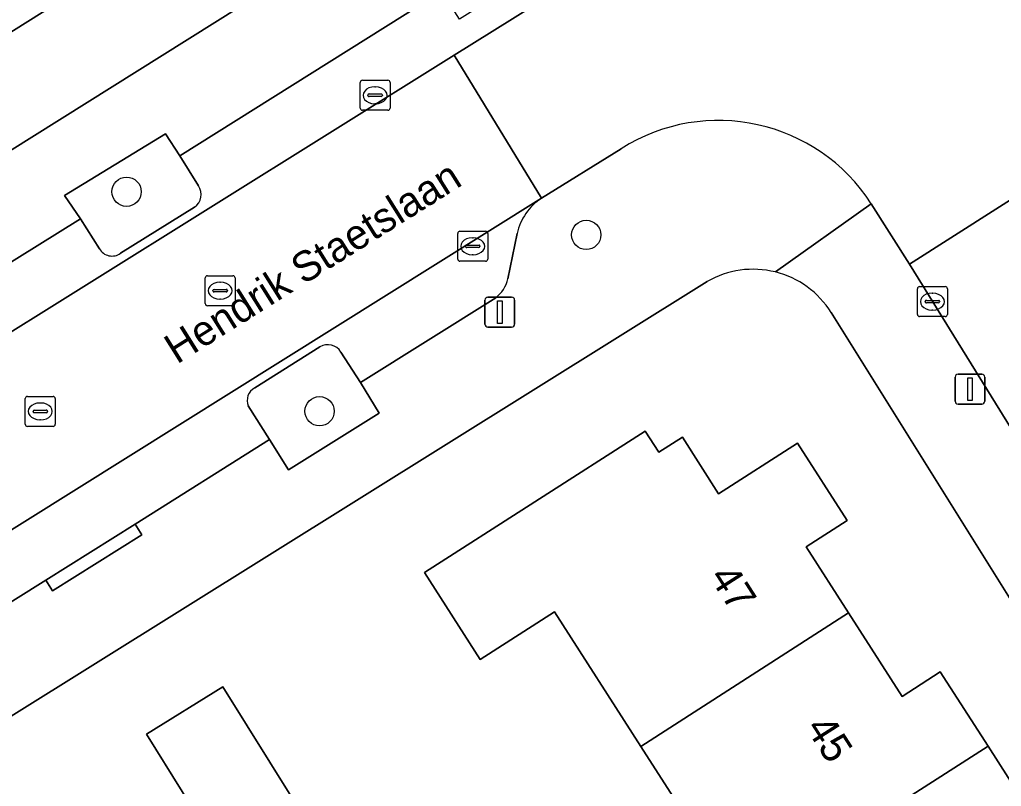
# Model space of a CAD drawing. Extents: x 159664 to 160323, y 385312 to 386115.
# Drawn here: x 160077.07 to 160109.81, y 385840.21 to 385865.77 of the extents above; entities that cross this region are included whole.
import ezdxf

# ---------------------------------------------------------------- set-up
doc = ezdxf.new("R2010")
doc.units = 0
for name, color, linetype in [('IMGEO_Boom', 7, 'Continuous'), ('IMGEO_Erf', 7, 'Continuous'), ('IMGEO_Groenvoorziening', 7, 'Continuous'), ('IMGEO_Kolk', 7, 'Continuous'), ('IMGEO_Lichtmast', 7, 'Continuous'), ('IMGEO_Openbare_ruimte_label', 7, 'Continuous'), ('IMGEO_Pand', 7, 'Continuous'), ('IMGEO_Pand_nummerreeks', 7, 'Continuous'), ('IMGEO_Parkeervlak_open', 7, 'Continuous'), ('IMGEO_Rijbaan_lokaal_open', 7, 'Continuous'), ('IMGEO_Rioolput', 7, 'Continuous'), ('IMGEO_Voetpad_open', 7, 'Continuous')]:
    doc.layers.add(name, color=color, linetype=linetype)

msp = doc.modelspace()

# ---------------------------------------------------------------- linework, layer by layer
at = {"layer": 'IMGEO_Boom'}
for centre in [(160080.634, 385860.034), (160095.962, 385858.593), (160087.071, 385852.714)]:
    msp.add_circle(centre, 0.489, dxfattribs=at)
at = {"layer": 'IMGEO_Erf'}
for points in [[(160116.716, 385886.45), (160114.912, 385889.321), (160109.699, 385886.046), (160104.61, 385882.849), (160099.521, 385879.652), (160094.432, 385876.454), (160089.342, 385873.256), (160084.253, 385870.059), (160079.165, 385866.862), (160074.076, 385863.665), (160075.884, 385860.864)], [(160081.3, 385841.944), (160083.846, 385843.53), (160086.227, 385839.709), (160088.607, 385835.888), (160086.061, 385834.302), (160083.68, 385838.123)]]:
    msp.add_lwpolyline(points, close=True, dxfattribs=at)
for points in [[(160099.993, 385857.035), (160056.287, 385829.749), (160069.138, 385809.263), (160069.666, 385808.627)], [(160118.41, 385833.159), (160104.128, 385856.007)], [(160100.037, 385838.02), (160097.783, 385841.539), (160094.909, 385846.026), (160092.43, 385844.438), (160090.57, 385847.341), (160097.929, 385852.055), (160098.384, 385851.345), (160099.168, 385851.847), (160100.376, 385849.961), (160103.01, 385851.648), (160104.663, 385849.067), (160103.299, 385848.193), (160104.71, 385845.99), (160106.493, 385843.207), (160107.77, 385844.025), (160109.361, 385841.542), (160110.951, 385839.059)]]:
    msp.add_lwpolyline(points, dxfattribs=at)
for centre, radius, start, end in [((160101.529, 385854.38), 3.068, 76.0635, 120.0486), ((160101.528, 385854.381), 3.067, 32.0217, 76.0335)]:
    msp.add_arc(centre, radius, start, end, dxfattribs=at)
at = {"layer": 'IMGEO_Groenvoorziening'}
for points in [[(160083.032, 385860.228), (160082.406, 385861.229), (160081.927, 385861.962), (160078.564, 385859.903), (160079.096, 385859.135), (160079.726, 385858.134)], [(160080.434, 385857.981), (160082.902, 385859.524)], [(160084.692, 385852.889), (160085.398, 385851.776), (160086.03, 385850.763), (160089.062, 385852.649), (160088.43, 385853.673), (160087.784, 385854.689)], [(160087.08, 385854.859), (160084.908, 385853.493)]]:
    msp.add_lwpolyline(points, dxfattribs=at)
for centre, radius, start, end in [((160082.612, 385859.941), 0.508, 304.7499, 34.3255), ((160080.148, 385858.374), 0.486, 209.5799, 306.0317), ((160087.346, 385854.419), 0.514, 31.6485, 121.2), ((160085.131, 385853.073), 0.476, 117.9511, 202.6932)]:
    msp.add_arc(centre, radius, start, end, dxfattribs=at)
at = {"layer": 'IMGEO_Kolk'}
for p, q in [((160088.422, 385862.823), (160088.422, 385863.675)), ((160088.497, 385863.749), (160089.349, 385863.749)), ((160088.91, 385863.529), (160088.935, 385863.529)), ((160089.423, 385863.675), (160089.423, 385862.823)), ((160088.681, 385863.243), (160088.681, 385863.255)), ((160089.119, 385863.206), (160088.721, 385863.206)), ((160088.724, 385863.292), (160089.122, 385863.292)), ((160089.165, 385863.255), (160089.165, 385863.243)), ((160088.933, 385862.969), (160088.908, 385862.969)), ((160089.349, 385862.749), (160088.497, 385862.749)), ((160091.676, 385857.788), (160091.676, 385858.64)), ((160091.751, 385858.714), (160092.603, 385858.714)), ((160092.677, 385858.64), (160092.677, 385857.788)), ((160091.935, 385858.208), (160091.935, 385858.22)), ((160091.978, 385858.257), (160092.376, 385858.257)), ((160092.164, 385858.494), (160092.189, 385858.494)), ((160092.419, 385858.22), (160092.419, 385858.208)), ((160092.373, 385858.171), (160091.975, 385858.171)), ((160092.187, 385857.934), (160092.162, 385857.934)), ((160092.603, 385857.714), (160091.751, 385857.714)), ((160107.005, 385855.943), (160107.005, 385856.795)), ((160107.08, 385856.869), (160107.932, 385856.869)), ((160107.493, 385856.649), (160107.518, 385856.649)), ((160108.006, 385856.795), (160108.006, 385855.943)), ((160107.264, 385856.363), (160107.264, 385856.375)), ((160107.702, 385856.326), (160107.304, 385856.326)), ((160107.307, 385856.412), (160107.705, 385856.412)), ((160107.748, 385856.375), (160107.748, 385856.363)), ((160107.516, 385856.089), (160107.491, 385856.089)), ((160107.932, 385855.869), (160107.08, 385855.869))]:
    msp.add_line(p, q, dxfattribs=at)
for points in [[(160088.422, 385862.823), (160088.422, 385863.675)], [(160088.497, 385863.749), (160089.349, 385863.749)], [(160089.423, 385863.675), (160089.423, 385862.823)], [(160089.349, 385862.749), (160088.497, 385862.749)], [(160091.676, 385857.788), (160091.676, 385858.64)], [(160091.751, 385858.714), (160092.603, 385858.714)], [(160092.677, 385858.64), (160092.677, 385857.788)], [(160092.603, 385857.714), (160091.751, 385857.714)], [(160107.005, 385855.943), (160107.005, 385856.795)], [(160107.08, 385856.869), (160107.932, 385856.869)], [(160108.006, 385856.795), (160108.006, 385855.943)], [(160107.932, 385855.869), (160107.08, 385855.869)]]:
    msp.add_lwpolyline(points, dxfattribs=at)
for centre, radius, start, end in [((160088.499, 385863.673), 0.0765, 91.552, 178.448), ((160088.499, 385863.673), 0.0765, 91.552, 178.448), ((160089.347, 385863.673), 0.0765, 1.552, 88.448), ((160089.347, 385863.673), 0.0765, 1.552, 88.448), ((160088.721, 385863.252), 0.0403, 85.8775, 175.7526), ((160088.718, 385863.242), 0.0366, 178.938, 274.7102), ((160089.122, 385863.249), 0.043, 264.8664, 352.4533), ((160089.126, 385863.254), 0.0386, 1.7309, 96.639), ((160088.499, 385862.825), 0.0765, 181.552, 268.448), ((160088.499, 385862.825), 0.0765, 181.552, 268.448), ((160089.347, 385862.825), 0.0765, 271.552, 358.448), ((160089.347, 385862.825), 0.0765, 271.552, 358.448), ((160091.753, 385858.638), 0.0765, 91.552, 178.448), ((160091.753, 385858.638), 0.0765, 91.552, 178.448), ((160092.601, 385858.638), 0.0765, 1.552, 88.448), ((160092.601, 385858.638), 0.0765, 1.552, 88.448), ((160091.975, 385858.217), 0.0403, 85.8775, 175.7526), ((160091.972, 385858.207), 0.0366, 178.938, 274.7102), ((160092.376, 385858.214), 0.043, 264.8664, 352.4533), ((160092.38, 385858.219), 0.0386, 1.7309, 96.639), ((160091.753, 385857.79), 0.0765, 181.552, 268.448), ((160091.753, 385857.79), 0.0765, 181.552, 268.448), ((160092.601, 385857.79), 0.0765, 271.552, 358.448), ((160092.601, 385857.79), 0.0765, 271.552, 358.448), ((160107.082, 385856.793), 0.0765, 91.552, 178.448), ((160107.082, 385856.793), 0.0765, 91.552, 178.448), ((160107.93, 385856.793), 0.0765, 1.552, 88.448), ((160107.93, 385856.793), 0.0765, 1.552, 88.448), ((160107.304, 385856.372), 0.0403, 85.8775, 175.7526), ((160107.301, 385856.362), 0.0366, 178.938, 274.7102), ((160107.705, 385856.369), 0.043, 264.8664, 352.4533), ((160107.709, 385856.374), 0.0386, 1.7309, 96.639), ((160107.082, 385855.945), 0.0765, 181.552, 268.448), ((160107.082, 385855.945), 0.0765, 181.552, 268.448), ((160107.93, 385855.945), 0.0765, 271.552, 358.448), ((160107.93, 385855.945), 0.0765, 271.552, 358.448)]:
    msp.add_arc(centre, radius, start, end, dxfattribs=at)
for centre, major_axis, ratio, start_param, end_param in [((160088.909, 385863.249), (-0.387, 0.002), 0.722429, 4.712389, 7.853982), ((160088.934, 385863.249), (-0.39, 0.002), 0.717154, 1.570796, 4.712389), ((160092.163, 385858.214), (-0.387, 0.002), 0.722429, 4.712389, 7.853982), ((160092.188, 385858.214), (-0.39, 0.002), 0.717154, 1.570796, 4.712389), ((160107.492, 385856.369), (-0.387, 0.002), 0.722429, 4.712389, 7.853982), ((160107.517, 385856.369), (-0.39, 0.002), 0.717154, 1.570796, 4.712389)]:
    msp.add_ellipse(centre, major_axis=major_axis, ratio=ratio, start_param=start_param, end_param=end_param, dxfattribs=at)
at = {"layer": 'IMGEO_Lichtmast'}
for p, q in [((160092.585, 385855.619), (160092.585, 385856.419)), ((160092.585, 385856.419), (160092.585, 385855.619)), ((160092.685, 385856.519), (160093.475, 385856.519)), ((160093.475, 385856.519), (160092.685, 385856.519)), ((160093.575, 385856.419), (160093.575, 385855.619)), ((160093.575, 385855.619), (160093.575, 385856.419)), ((160093.475, 385855.519), (160092.685, 385855.519)), ((160092.685, 385855.519), (160093.475, 385855.519)), ((160108.363, 385853.951), (160109.153, 385853.951)), ((160109.153, 385853.951), (160108.363, 385853.951)), ((160108.263, 385853.051), (160108.263, 385853.851)), ((160108.263, 385853.851), (160108.263, 385853.051)), ((160109.253, 385853.851), (160109.253, 385853.051)), ((160109.253, 385853.051), (160109.253, 385853.851)), ((160109.153, 385852.951), (160108.363, 385852.951)), ((160108.363, 385852.951), (160109.153, 385852.951))]:
    msp.add_line(p, q, dxfattribs=at)
for points in [[(160093.005, 385856.394), (160093.155, 385856.394), (160093.155, 385855.644), (160093.005, 385855.644), (160093.005, 385856.394)], [(160108.683, 385853.826), (160108.833, 385853.826), (160108.833, 385853.076), (160108.683, 385853.076), (160108.683, 385853.826)]]:
    msp.add_lwpolyline(points, dxfattribs=at)
for centre, start, end in [((160092.685, 385856.419), 90, 180), ((160092.685, 385856.419), 90, 180), ((160093.475, 385856.419), 0, 90), ((160093.475, 385856.419), 360, 90), ((160092.685, 385855.619), 180, 270), ((160092.685, 385855.619), 180, 270), ((160093.475, 385855.619), 270, 0), ((160093.475, 385855.619), 270, 0), ((160108.363, 385853.851), 90, 180), ((160108.363, 385853.851), 90, 180), ((160109.153, 385853.851), 0, 90), ((160109.153, 385853.851), 360, 90), ((160108.363, 385853.051), 180, 270), ((160108.363, 385853.051), 180, 270), ((160109.153, 385853.051), 270, 0), ((160109.153, 385853.051), 270, 0)]:
    msp.add_arc(centre, 0.1, start, end, dxfattribs=at)
at = {"layer": 'IMGEO_Pand'}
for points in [[(160073.757, 385875.486), (160071.939, 385878.386), (160066.776, 385875.148), (160066.757, 385875.136), (160068.541, 385872.21), (160069.86, 385870.109), (160073.955, 385863.589), (160074.076, 385863.665), (160079.165, 385866.862)], [(160104.71, 385845.99), (160103.299, 385848.193), (160104.663, 385849.067), (160103.01, 385851.648), (160100.376, 385849.961), (160099.168, 385851.847), (160098.384, 385851.345), (160097.929, 385852.055), (160090.57, 385847.341), (160092.43, 385844.438), (160094.909, 385846.026), (160097.783, 385841.539)], [(160109.361, 385841.542), (160107.77, 385844.025), (160106.493, 385843.207), (160104.71, 385845.99), (160097.783, 385841.539), (160100.037, 385838.02), (160098.172, 385836.826), (160099.285, 385835.089)], [(160086.227, 385839.709), (160083.846, 385843.53), (160081.3, 385841.944), (160083.68, 385838.123)], [(160099.285, 385835.089), (160100.465, 385833.247), (160102.237, 385834.382), (160104.224, 385831.28), (160111.232, 385835.764), (160109.653, 385838.228), (160110.951, 385839.059), (160109.361, 385841.542)]]:
    msp.add_lwpolyline(points, close=True, dxfattribs=at)
at = {"layer": 'IMGEO_Parkeervlak_open'}
for points in [[(160063.145, 385846.843), (160091.556, 385864.586), (160112.548, 385877.672), (160134.283, 385891.268)], [(160122.453, 385884.847), (160121.825, 385885.847), (160101.83, 385873.354), (160099.827, 385872.1), (160093.257, 385868.13), (160093.873, 385867.136), (160091.737, 385865.792), (160091.151, 385866.716), (160082.406, 385861.229), (160083.032, 385860.228)], [(160094.471, 385859.815), (160059.908, 385838.204)], [(160082.902, 385859.524), (160080.434, 385857.981)], [(160079.726, 385858.134), (160079.096, 385859.135), (160076.28, 385857.388), (160072.444, 385854.983), (160064.771, 385850.208)], [(160093.35, 385857.128), (160093.657, 385858.642)], [(160087.784, 385854.689), (160088.43, 385853.673), (160092.943, 385856.498)], [(160084.908, 385853.493), (160087.08, 385854.859)], [(160061.36, 385838.477), (160063.193, 385838.187), (160063.548, 385838.185), (160063.951, 385838.328), (160077.936, 385847.084), (160080.915, 385848.952), (160085.398, 385851.776), (160084.692, 385852.889)]]:
    msp.add_lwpolyline(points, dxfattribs=at)
for centre, radius, start, end in [((160082.612, 385859.941), 0.508, 304.7499, 34.3255), ((160095.489, 385858.24), 1.875, 122.8657, 167.6171), ((160080.148, 385858.374), 0.486, 209.5799, 306.0317), ((160092.3, 385857.36), 1.075, 306.7186, 347.5539), ((160087.346, 385854.419), 0.514, 31.6485, 121.2), ((160085.131, 385853.073), 0.476, 117.9511, 202.6932)]:
    msp.add_arc(centre, radius, start, end, dxfattribs=at)
at = {"layer": 'IMGEO_Rijbaan_lokaal_open'}
for points in [[(160112.548, 385877.672), (160091.556, 385864.586)], [(160091.556, 385864.586), (160094.471, 385859.815)], [(160094.471, 385859.815), (160097.131, 385861.467)], [(160106.744, 385857.623), (160112.617, 385861.362)], [(160105.469, 385859.63), (160106.744, 385857.623)]]:
    msp.add_lwpolyline(points, dxfattribs=at)
for points in [[(160094.471, 385859.815), (160091.556, 385864.586), (160063.145, 385846.843), (160056.983, 385842.985), (160059.908, 385838.204)], [(160112.617, 385861.362), (160106.744, 385857.623), (160121.694, 385833.457), (160127.72, 385837.131), (160126.069, 385839.78)]]:
    msp.add_lwpolyline(points, close=True, dxfattribs=at)
msp.add_arc((160100.375, 385856.351), 6.058, 32.7696, 122.381, dxfattribs=at)
at = {"layer": 'IMGEO_Rioolput'}
for p, q in [((160083.329, 385857.234), (160084.181, 385857.234)), ((160083.254, 385856.308), (160083.254, 385857.16)), ((160083.742, 385857.014), (160083.767, 385857.014)), ((160084.255, 385857.16), (160084.255, 385856.308)), ((160083.513, 385856.728), (160083.513, 385856.74)), ((160083.951, 385856.691), (160083.553, 385856.691)), ((160083.556, 385856.777), (160083.954, 385856.777)), ((160083.997, 385856.74), (160083.997, 385856.728)), ((160084.181, 385856.234), (160083.329, 385856.234)), ((160083.765, 385856.454), (160083.74, 385856.454)), ((160077.255, 385852.283), (160077.255, 385853.135)), ((160077.33, 385853.209), (160078.182, 385853.209)), ((160077.743, 385852.989), (160077.768, 385852.989)), ((160078.256, 385853.135), (160078.256, 385852.283)), ((160077.514, 385852.703), (160077.514, 385852.715)), ((160077.952, 385852.666), (160077.554, 385852.666)), ((160077.557, 385852.752), (160077.955, 385852.752)), ((160077.998, 385852.715), (160077.998, 385852.703)), ((160077.766, 385852.429), (160077.741, 385852.429)), ((160078.182, 385852.209), (160077.33, 385852.209))]:
    msp.add_line(p, q, dxfattribs=at)
for points in [[(160083.329, 385857.234), (160084.181, 385857.234)], [(160083.254, 385856.308), (160083.254, 385857.16)], [(160084.255, 385857.16), (160084.255, 385856.308)], [(160084.181, 385856.234), (160083.329, 385856.234)], [(160077.255, 385852.283), (160077.255, 385853.135)], [(160077.33, 385853.209), (160078.182, 385853.209)], [(160078.256, 385853.135), (160078.256, 385852.283)], [(160078.182, 385852.209), (160077.33, 385852.209)]]:
    msp.add_lwpolyline(points, dxfattribs=at)
for centre, radius, start, end in [((160083.331, 385857.158), 0.0765, 91.552, 178.448), ((160083.331, 385857.158), 0.0765, 91.552, 178.448), ((160084.179, 385857.158), 0.0765, 1.552, 88.448), ((160084.179, 385857.158), 0.0765, 1.552, 88.448), ((160083.553, 385856.737), 0.0403, 85.8775, 175.7526), ((160083.55, 385856.727), 0.0366, 178.938, 274.7102), ((160083.954, 385856.734), 0.043, 264.8664, 352.4533), ((160083.958, 385856.739), 0.0386, 1.7309, 96.639), ((160083.331, 385856.31), 0.0765, 181.552, 268.448), ((160083.331, 385856.31), 0.0765, 181.552, 268.448), ((160084.179, 385856.31), 0.0765, 271.552, 358.448), ((160084.179, 385856.31), 0.0765, 271.552, 358.448), ((160077.332, 385853.133), 0.0765, 91.552, 178.448), ((160077.332, 385853.133), 0.0765, 91.552, 178.448), ((160078.18, 385853.133), 0.0765, 1.552, 88.448), ((160078.18, 385853.133), 0.0765, 1.552, 88.448), ((160077.554, 385852.712), 0.0403, 85.8775, 175.7526), ((160077.551, 385852.702), 0.0366, 178.938, 274.7102), ((160077.955, 385852.709), 0.043, 264.8664, 352.4533), ((160077.959, 385852.714), 0.0386, 1.7309, 96.639), ((160077.332, 385852.285), 0.0765, 181.552, 268.448), ((160077.332, 385852.285), 0.0765, 181.552, 268.448), ((160078.18, 385852.285), 0.0765, 271.552, 358.448), ((160078.18, 385852.285), 0.0765, 271.552, 358.448)]:
    msp.add_arc(centre, radius, start, end, dxfattribs=at)
for centre, major_axis, ratio, start_param, end_param in [((160083.741, 385856.734), (-0.387, 0.002), 0.722429, 4.712389, 7.853982), ((160083.766, 385856.734), (-0.39, 0.002), 0.717154, 1.570796, 4.712389), ((160077.742, 385852.709), (-0.387, 0.002), 0.722429, 4.712389, 7.853982), ((160077.767, 385852.709), (-0.39, 0.002), 0.717154, 1.570796, 4.712389)]:
    msp.add_ellipse(centre, major_axis=major_axis, ratio=ratio, start_param=start_param, end_param=end_param, dxfattribs=at)
at = {"layer": 'IMGEO_Voetpad_open'}
for points in [[(160141.001, 385901.665), (160139.28, 385900.589), (160118.445, 385887.533), (160116.716, 385886.45), (160075.884, 385860.864), (160074.573, 385860.069), (160070.726, 385857.635), (160069.417, 385856.837), (160048.683, 385843.877), (160050.819, 385840.388)], [(160064.771, 385850.208), (160072.444, 385854.983), (160072.221, 385855.373), (160076.054, 385857.762), (160076.28, 385857.388), (160079.096, 385859.135), (160078.564, 385859.903), (160081.927, 385861.962), (160082.406, 385861.229), (160091.151, 385866.716), (160090.725, 385867.449), (160092.858, 385868.751), (160093.257, 385868.13), (160099.827, 385872.1), (160101.83, 385873.354), (160121.825, 385885.847)], [(160097.131, 385861.467), (160094.471, 385859.815)], [(160106.744, 385857.623), (160105.469, 385859.63), (160102.268, 385857.357)], [(160102.268, 385857.357), (160105.469, 385859.63)], [(160093.657, 385858.642), (160093.35, 385857.128)], [(160104.128, 385856.007), (160118.41, 385833.159), (160119.147, 385831.981), (160150.881, 385781.215), (160153.063, 385783.158), (160151.489, 385785.672), (160150.057, 385787.961), (160143.743, 385798.053), (160134.087, 385813.642), (160123.121, 385831.177), (160121.694, 385833.457), (160106.744, 385857.623)], [(160054.069, 385833.285), (160056.287, 385829.749), (160099.993, 385857.035)], [(160092.943, 385856.498), (160088.43, 385853.673), (160089.062, 385852.649), (160086.03, 385850.763), (160085.398, 385851.776), (160080.915, 385848.952), (160081.143, 385848.591), (160078.168, 385846.722), (160077.936, 385847.084), (160063.951, 385838.328), (160063.548, 385838.185), (160063.193, 385838.187), (160061.36, 385838.477)]]:
    msp.add_lwpolyline(points, dxfattribs=at)
msp.add_lwpolyline([(160080.915, 385848.952), (160077.936, 385847.084), (160078.168, 385846.722), (160081.143, 385848.591)], close=True, dxfattribs=at)
for centre, radius, start, end in [((160100.375, 385856.351), 6.058, 32.7696, 122.381), ((160095.489, 385858.24), 1.875, 122.8657, 167.6171), ((160101.529, 385854.38), 3.068, 76.0635, 120.0486), ((160101.528, 385854.381), 3.067, 32.0217, 76.0335), ((160092.3, 385857.36), 1.075, 306.7186, 347.5539)]:
    msp.add_arc(centre, radius, start, end, dxfattribs=at)

# ---------------------------------------------------------------- texts
at = {"layer": 'IMGEO_Openbare_ruimte_label'}
msp.add_text('Hendrik Staetslaan', height=1, rotation=32.1329, dxfattribs=at).set_placement((160082.313, 385854.267))
at = {"layer": 'IMGEO_Pand_nummerreeks'}
for s, p in [('47', (160100.044, 385847.19)), ('45', (160103.259, 385842.16))]:
    msp.add_text(s, height=1, rotation=302.5851, dxfattribs=at).set_placement(p)

doc.saveas('drawing.dxf')
